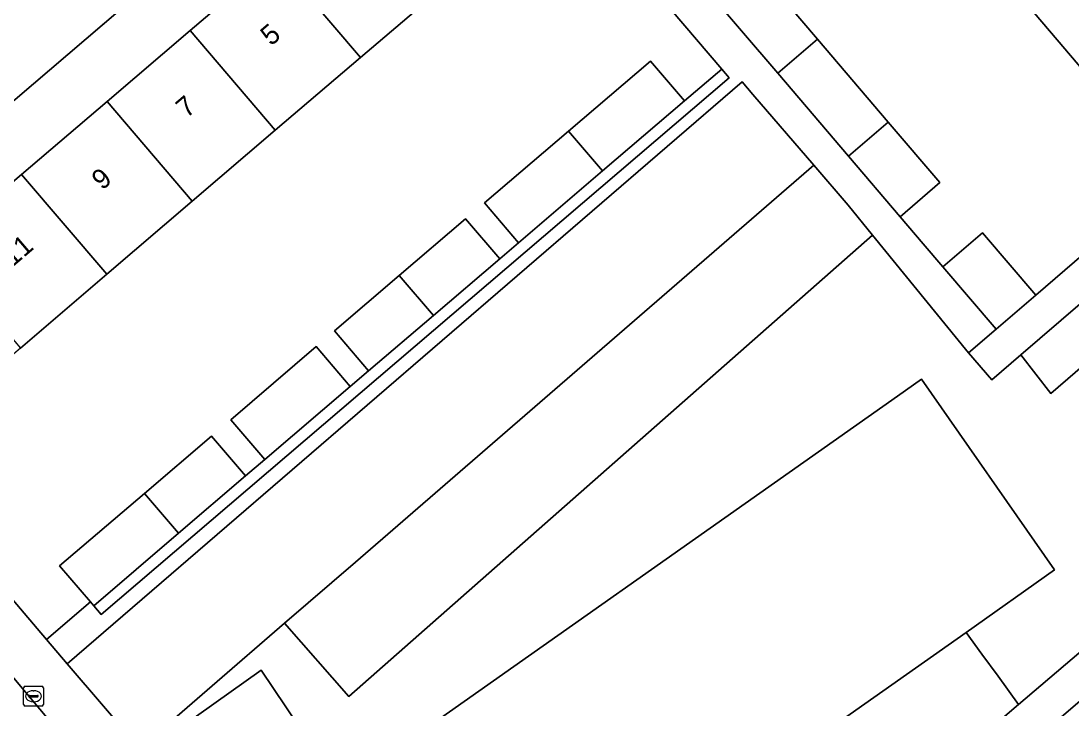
# Model space of a CAD drawing. Extents: x 159039 to 160102, y 381214 to 382524.
# Drawn here: x 159334.4 to 159387.6, y 381444.4 to 381479.2 of the extents above; entities that cross this region are included whole.
import ezdxf

# ---------------------------------------------------------------- set-up
doc = ezdxf.new("R2010")
doc.units = 0
for name, color, linetype in [('IMGEO_Erf', 7, 'Continuous'), ('IMGEO_Fietspad_gesloten', 7, 'Continuous'), ('IMGEO_Groenvoorziening', 7, 'Continuous'), ('IMGEO_Kolk', 7, 'Continuous'), ('IMGEO_Pand', 7, 'Continuous'), ('IMGEO_Pand_nummerreeks', 7, 'Continuous'), ('IMGEO_Parkeervlak_halfverhard', 7, 'Continuous'), ('IMGEO_Rijbaan_lokaal_halfverhard', 7, 'Continuous'), ('IMGEO_Rijbaan_lokaal_open', 7, 'Continuous'), ('IMGEO_Voetpad_open', 7, 'Continuous')]:
    doc.layers.add(name, color=color, linetype=linetype)

msp = doc.modelspace()

# ---------------------------------------------------------------- linework, layer by layer
at = {"layer": 'IMGEO_Erf'}
for points in [[(159372.531, 381506.031), (159371.531, 381507.229), (159363.064, 381500), (159356.524, 381494.417), (159361.784, 381488.304), (159362.34, 381488.778), (159361.756, 381489.462), (159363.773, 381491.184), (159367.473, 381486.849), (159365.458, 381485.125), (159366.28, 381484.162), (159368.295, 381485.886), (159371.192, 381482.494), (159374.769, 381478.303), (159378.354, 381474.103), (159380.97, 381471.039), (159378.955, 381469.315), (159380.121, 381467.949), (159381.119, 381466.779), (159383.135, 381468.503), (159385.828, 381465.349), (159392.811, 381471.352)], [(159389.134, 381475.66), (159385.353, 381480.089), (159381.766, 381484.29), (159378.19, 381488.48), (159374.471, 381492.836), (159371.785, 381490.534), (159368.096, 381494.839), (159370.79, 381497.148), (159374.118, 381500)]]:
    msp.add_lwpolyline(points, dxfattribs=at)
for points in [[(159353.568, 381466.332), (159356.93, 381469.203), (159358.656, 381467.182), (159359.612, 381467.998), (159357.886, 381470.019), (159362.143, 381473.653), (159366.296, 381477.198), (159368.022, 381475.177), (159369.913, 381476.791), (159364.087, 381483.617), (159355.565, 381493.598), (159321.537, 381464.546), (159335.677, 381447.899), (159337.911, 381449.806), (159336.35, 381451.634), (159340.649, 381455.304), (159344.05, 381458.207), (159345.776, 381456.186), (159346.746, 381457.014), (159345.02, 381459.035), (159349.355, 381462.736), (159351.081, 381460.715), (159352.008, 381461.507), (159350.282, 381463.528)], [(159347.282, 381473.694), (159343.069, 381470.098), (159338.734, 381466.397), (159334.362, 381462.665), (159330.206, 381459.117), (159325.893, 381464.168), (159330.049, 381467.715), (159334.421, 381471.448), (159338.756, 381475.149), (159342.969, 381478.745), (159347.286, 381482.43), (159351.543, 381486.064), (159355.841, 381489.733), (159360.153, 381484.682), (159355.856, 381481.014), (159351.599, 381477.38)]]:
    msp.add_lwpolyline(points, close=True, dxfattribs=at)
at = {"layer": 'IMGEO_Fietspad_gesloten'}
msp.add_lwpolyline([(159389.964, 381446.415), (159354.006, 381415.613), (159353.612, 381413.948), (159352.874, 381413.294), (159300.496, 381368.385)], dxfattribs=at)
at = {"layer": 'IMGEO_Groenvoorziening'}
for points in [[(159370.29, 381476.35), (159369.913, 381476.791), (159368.022, 381475.177), (159363.869, 381471.632), (159359.612, 381467.998), (159358.656, 381467.182), (159355.294, 381464.311), (159352.008, 381461.507), (159351.081, 381460.715), (159346.746, 381457.014), (159345.776, 381456.186), (159342.375, 381453.282), (159338.076, 381449.612), (159338.454, 381449.168)], [(159400.78, 381472.608), (159399.15, 381474.403), (159385.077, 381462.313), (159386.592, 381460.368)], [(159384.956, 381444.61), (159383.928, 381446.055), (159383.096, 381447.156), (159382.296, 381448.266), (159369.17, 381439.025), (159370.901, 381435.456), (159373.647, 381434.956)]]:
    msp.add_lwpolyline(points, close=True, dxfattribs=at)
msp.add_lwpolyline([(159400.78, 381472.608), (159386.592, 381460.368), (159385.077, 381462.313), (159383.608, 381461.051), (159382.421, 381462.42), (159377.559, 381468.381), (159351.009, 381445.023), (159347.753, 381448.725), (159340.417, 381442.38), (159343.436, 381438.889), (159344.228, 381439.463), (159341.768, 381442.944), (159346.563, 381446.345), (159349.716, 381441.657), (159350.614, 381440.382), (159378.816, 381460.234), (159380.041, 381461.096), (159386.784, 381451.425), (159382.296, 381448.266), (159383.096, 381447.156), (159383.928, 381446.055), (159384.956, 381444.61), (159389.259, 381448.283)], dxfattribs=at)
at = {"layer": 'IMGEO_Kolk'}
for p, q in [((159334.525, 381444.607), (159334.525, 381445.459)), ((159334.6, 381445.533), (159335.452, 381445.533)), ((159335.013, 381445.313), (159335.038, 381445.313)), ((159335.526, 381445.459), (159335.526, 381444.607)), ((159334.784, 381445.027), (159334.784, 381445.039)), ((159335.222, 381444.99), (159334.824, 381444.99)), ((159334.827, 381445.076), (159335.225, 381445.076)), ((159335.036, 381444.753), (159335.011, 381444.753)), ((159335.268, 381445.039), (159335.268, 381445.027)), ((159335.452, 381444.533), (159334.6, 381444.533))]:
    msp.add_line(p, q, dxfattribs=at)
for points in [[(159334.525, 381444.607), (159334.525, 381445.459)], [(159334.6, 381445.533), (159335.452, 381445.533)], [(159335.526, 381445.459), (159335.526, 381444.607)], [(159335.452, 381444.533), (159334.6, 381444.533)]]:
    msp.add_lwpolyline(points, dxfattribs=at)
for centre, radius, start, end in [((159334.602, 381445.457), 0.0765, 91.552, 178.448), ((159334.602, 381445.457), 0.0765, 91.552, 178.448), ((159335.45, 381445.457), 0.0765, 1.552, 88.448), ((159335.45, 381445.457), 0.0765, 1.552, 88.448), ((159334.824, 381445.036), 0.0403, 85.8775, 175.7526), ((159334.821, 381445.026), 0.0366, 178.938, 274.7102), ((159335.225, 381445.033), 0.043, 264.8664, 352.4533), ((159335.229, 381445.038), 0.0386, 1.7309, 96.639), ((159334.602, 381444.609), 0.0765, 181.552, 268.448), ((159334.602, 381444.609), 0.0765, 181.552, 268.448), ((159335.45, 381444.609), 0.0765, 271.552, 358.448), ((159335.45, 381444.609), 0.0765, 271.552, 358.448)]:
    msp.add_arc(centre, radius, start, end, dxfattribs=at)
for centre, major_axis, ratio, start_param, end_param in [((159335.012, 381445.033), (-0.387, 0.002), 0.722429, 4.712389, 7.853982), ((159335.037, 381445.033), (-0.39, 0.002), 0.717154, 1.570796, 4.712389)]:
    msp.add_ellipse(centre, major_axis=major_axis, ratio=ratio, start_param=start_param, end_param=end_param, dxfattribs=at)
at = {"layer": 'IMGEO_Pand'}
for points in [[(159355.856, 381481.014), (159351.543, 381486.064), (159347.286, 381482.43), (159351.599, 381477.38)], [(159389.134, 381475.66), (159394.307, 381480.086), (159390.522, 381484.51), (159385.353, 381480.089)], [(159369.176, 381480.77), (159372.753, 381476.579), (159374.769, 381478.303), (159371.192, 381482.494)], [(159351.599, 381477.38), (159347.286, 381482.43), (159342.969, 381478.745), (159347.282, 381473.694)], [(159338.756, 381475.149), (159343.069, 381470.098), (159347.282, 381473.694), (159342.969, 381478.745)], [(159378.354, 381474.103), (159374.769, 381478.303), (159372.753, 381476.579), (159376.339, 381472.379)], [(159362.143, 381473.653), (159363.869, 381471.632), (159368.022, 381475.177), (159366.296, 381477.198)], [(159338.756, 381475.149), (159334.421, 381471.448), (159338.734, 381466.397), (159343.069, 381470.098)], [(159378.354, 381474.103), (159376.339, 381472.379), (159378.955, 381469.315), (159380.97, 381471.039)], [(159357.886, 381470.019), (159359.612, 381467.998), (159363.869, 381471.632), (159362.143, 381473.653)], [(159334.421, 381471.448), (159330.049, 381467.715), (159334.362, 381462.665), (159338.734, 381466.397)], [(159356.93, 381469.203), (159353.568, 381466.332), (159355.294, 381464.311), (159358.656, 381467.182)], [(159383.135, 381468.503), (159381.119, 381466.779), (159383.816, 381463.62), (159385.828, 381465.349)], [(159355.294, 381464.311), (159353.568, 381466.332), (159350.282, 381463.528), (159352.008, 381461.507)], [(159349.355, 381462.736), (159345.02, 381459.035), (159346.746, 381457.014), (159351.081, 381460.715)], [(159382.296, 381448.266), (159386.784, 381451.425), (159380.041, 381461.096), (159378.816, 381460.234), (159350.614, 381440.382), (159349.716, 381441.657), (159346.563, 381446.345), (159341.768, 381442.944), (159344.228, 381439.463), (159345.016, 381438.348), (159347.034, 381435.493), (159349.808, 381431.569), (159349.838, 381431.526), (159351.661, 381432.811), (159352.719, 381431.316), (159354.548, 381428.732), (159357.597, 381430.878), (159357.609, 381430.886), (159364.197, 381435.524), (159369.17, 381439.025)], [(159345.776, 381456.186), (159344.05, 381458.207), (159340.649, 381455.304), (159342.375, 381453.282)], [(159342.375, 381453.282), (159340.649, 381455.304), (159336.35, 381451.634), (159337.911, 381449.806), (159338.076, 381449.612)]]:
    msp.add_lwpolyline(points, close=True, dxfattribs=at)
at = {"layer": 'IMGEO_Parkeervlak_halfverhard'}
msp.add_lwpolyline([(159377.559, 381468.381), (159376.325, 381469.893), (159374.575, 381471.925), (159351.338, 381451.826), (159347.753, 381448.725), (159351.009, 381445.023)], close=True, dxfattribs=at)
at = {"layer": 'IMGEO_Rijbaan_lokaal_halfverhard'}
msp.add_lwpolyline([(159374.575, 381471.925), (159371.49, 381475.507), (159370.948, 381476.137), (159336.726, 381446.664), (159340.417, 381442.38), (159347.753, 381448.725), (159351.338, 381451.826)], close=True, dxfattribs=at)
at = {"layer": 'IMGEO_Rijbaan_lokaal_open'}
for points in [[(159333.778, 381478.977), (159319.563, 381466.81), (159321.537, 381464.546), (159355.565, 381493.598)], [(159296.583, 381482.266), (159297.593, 381481.027), (159301.004, 381477.098), (159301.358, 381476.642), (159311.037, 381465.319), (159320.759, 381454.056), (159329.812, 381443.465), (159333.778, 381438.529), (159340.657, 381430.507), (159341.136, 381429.955), (159344.946, 381433.224), (159344.557, 381433.676), (159341.053, 381437.737), (159337.243, 381442.153), (159335.969, 381443.63), (159334.37, 381445.546), (159331.922, 381448.478), (159326.533, 381454.933), (159319.829, 381462.724)]]:
    msp.add_lwpolyline(points, dxfattribs=at)
at = {"layer": 'IMGEO_Voetpad_open'}
for points in [[(159300.454, 381485.405), (159301.184, 381484.461), (159310.569, 381473.58), (159317.462, 381465.475), (159319.829, 381462.724), (159326.533, 381454.933), (159331.922, 381448.478), (159334.37, 381445.546), (159335.969, 381443.63)], [(159364.087, 381483.617), (159369.913, 381476.791), (159370.29, 381476.35), (159338.454, 381449.168), (159338.076, 381449.612), (159337.911, 381449.806), (159335.677, 381447.899), (159336.726, 381446.664), (159370.948, 381476.137), (159371.49, 381475.507), (159374.575, 381471.925), (159376.325, 381469.893), (159377.559, 381468.381), (159382.421, 381462.42), (159383.816, 381463.62), (159381.119, 381466.779), (159380.121, 381467.949), (159378.955, 381469.315), (159376.339, 381472.379), (159372.753, 381476.579), (159369.176, 381480.77)], [(159428.409, 381481.311), (159428.197, 381481.125), (159421.861, 381475.546), (159418.061, 381472.201), (159415.578, 381471.202), (159411.724, 381467.861), (159410.608, 381466.883), (159398.293, 381456.146), (159389.259, 381448.283), (159384.956, 381444.61), (159373.647, 381434.956), (159358.202, 381421.771), (159356.255, 381420.115), (159352.5, 381416.855), (159352.036, 381415.106), (159297.175, 381368.084), (159294.711, 381365.624)], [(159340.417, 381442.38), (159336.726, 381446.664), (159335.677, 381447.899), (159321.537, 381464.546)], [(159300.496, 381368.385), (159352.874, 381413.294), (159353.612, 381413.948), (159354.006, 381415.613), (159389.964, 381446.415)]]:
    msp.add_lwpolyline(points, dxfattribs=at)
msp.add_lwpolyline([(159402.03, 381476.877), (159400.885, 381478.302), (159400.855, 381478.267), (159397.979, 381475.794), (159395.967, 381474.065), (159392.811, 381471.352), (159385.828, 381465.349), (159383.816, 381463.62), (159382.421, 381462.42), (159383.608, 381461.051), (159385.077, 381462.313), (159399.15, 381474.403)], close=True, dxfattribs=at)

# ---------------------------------------------------------------- texts
at = {"layer": 'IMGEO_Pand_nummerreeks'}
for s, p in [('5', (159347.065, 381477.93)), ('7', (159342.787, 381474.278)), ('9', (159338.509, 381470.626)), ('11', (159333.967, 381466.749))]:
    msp.add_text(s, height=1, rotation=40.4856, dxfattribs=at).set_placement(p)

doc.saveas('drawing.dxf')
